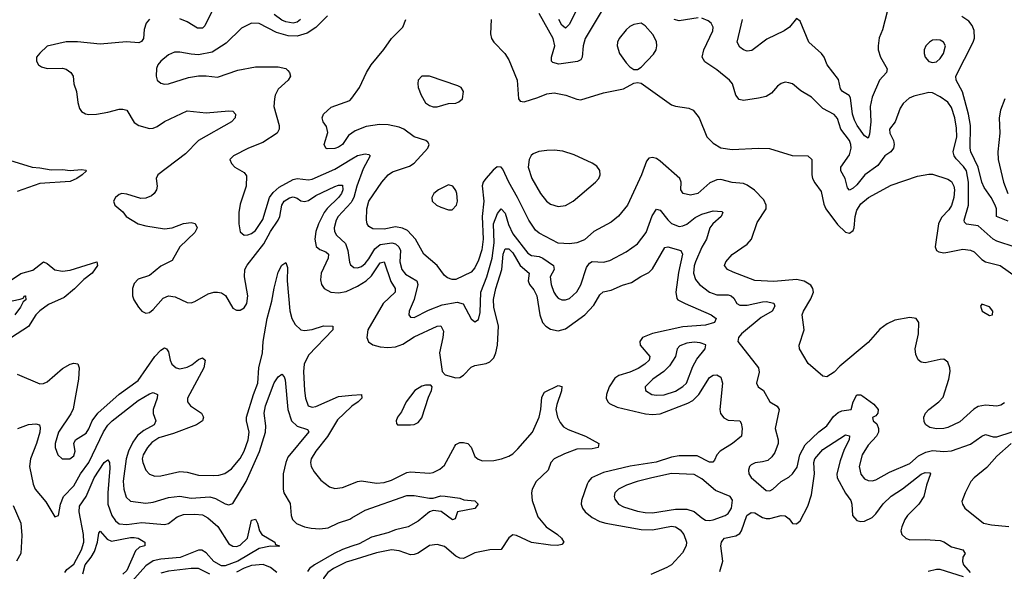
# Model space of a CAD drawing. Header units: inches. Extents: x 1694797 to 1849917, y 907313 to 1017959.
# Tile 722 of 834: x 1798244 to 1803449, y 983756 to 986668. Entities that reach past the tile are written whole.
import ezdxf

# ---------------------------------------------------------------- set-up
doc = ezdxf.new("R2010")
doc.units = ezdxf.units.IN
doc.header["$MEASUREMENT"] = 0
doc.layers.add('B7998', color=7, linetype='Continuous')
doc.layers.add('B8908', color=7, linetype='Continuous')

msp = doc.modelspace()

# ---------------------------------------------------------------- linework, layer by layer
at = {"layer": 'B7998', "color": 5}
for points, elevation in [([(1799871.2, 986688.8), (1799810, 986626.6), (1799763.2, 986596.8), (1799710, 986581.3), (1799663.5, 986583.5), (1799601.7, 986601.7), (1799510, 986648.2), (1799470, 986650.9), (1799415.8, 986624.2), (1799335.4, 986544.6), (1799262.2, 986497.8), (1799190, 986483.1), (1799150, 986485.7), (1799090, 986497.4), (1799063.1, 986496.9), (1799030, 986482.9), (1798990.5, 986450), (1798974.9, 986430), (1798966.7, 986410), (1798965.5, 986370), (1798970.8, 986350), (1798990, 986334), (1799010, 986328.9), (1799030, 986330.4), (1799136.9, 986363.1), (1799190, 986372.4), (1799230, 986372.7), (1799290, 986364.4), (1799397.4, 986402.6), (1799490, 986420.2), (1799610, 986418.9), (1799650, 986410.2), (1799660.8, 986400.8), (1799670.3, 986390), (1799676, 986370), (1799662.8, 986350), (1799610, 986301.1), (1799594.4, 986270), (1799590.2, 986250), (1799587.2, 986210), (1799615.5, 986110), (1799615.2, 986090), (1799605, 986070), (1799530, 986020.7), (1799453, 985990), (1799374.8, 985950), (1799354, 985930), (1799362.8, 985910), (1799382, 985890), (1799430, 985862), (1799443.8, 985843.8), (1799440.9, 985790), (1799410, 985694), (1799402.8, 985650), (1799402.3, 985590), (1799408.9, 985548.9), (1799430, 985530.4), (1799450, 985531.7), (1799470, 985539.7), (1799490, 985555.2), (1799530, 985613.1), (1799565.4, 985730), (1799583.1, 985756.9), (1799615.7, 985784.3), (1799690, 985825.5), (1799710.1, 985830.1), (1799770, 985823.5), (1799790, 985827), (1799910, 985879.4), (1800000, 985933.5)], 740), ([(1799268.7, 986730), (1799222.9, 986637), (1799210, 986623.7), (1799184, 986624), (1799130, 986656.7), (1799090, 986672.6)], 720), ([(1799728.4, 986670), (1799710, 986655.4), (1799690, 986650.3), (1799650, 986656.9), (1799630, 986666.1), (1799590, 986696.4)], 720), ([(1798930, 986670.6), (1798911.9, 986650), (1798902.4, 986617.6), (1798897.7, 986570), (1798887.3, 986552.7), (1798873.2, 986546.8), (1798808, 986552), (1798670, 986538.8), (1798550, 986550.8), (1798490, 986550.8), (1798390, 986529.4), (1798350, 986492.3), (1798333, 986470), (1798332.4, 986450), (1798343.8, 986430), (1798358.9, 986418.9), (1798390, 986410.3), (1798470, 986413.4), (1798490, 986407.7), (1798514.7, 986390), (1798525.8, 986370), (1798530.3, 986330), (1798544.6, 986290), (1798551.4, 986231.4), (1798559.9, 986199.9), (1798570, 986183.8), (1798591.5, 986171.5), (1798610, 986167.9), (1798650, 986170.2), (1798710, 986179.7), (1798770, 986196.6), (1798790, 986196.8), (1798810.2, 986190), (1798850, 986125.8), (1798874.4, 986110), (1798930, 986094.2), (1798950, 986096), (1798970, 986105), (1799009.4, 986130.6), (1799130, 986187.5), (1799230, 986177.3), (1799350, 986188), (1799370, 986185.3), (1799384.2, 986170), (1799383.6, 986150), (1799363.6, 986130), (1799189.7, 986030.3), (1799120.5, 985959.5), (1798974.6, 985850), (1798964.9, 985830), (1798970.3, 985790), (1798967.6, 985770), (1798954.9, 985750), (1798941.1, 985738.9), (1798910, 985726.4), (1798884.2, 985724.2), (1798810, 985746.9), (1798784.7, 985750), (1798770, 985745.6), (1798750.5, 985730), (1798739.3, 985710), (1798747.7, 985690), (1798790, 985654.8), (1798807.3, 985630), (1798870.5, 985590), (1798910, 985579.4), (1799010, 985564.5), (1799050, 985570.1), (1799110, 985592.6), (1799150, 985598.2), (1799172.1, 985592), (1799181.5, 985570), (1799170, 985544.7), (1799090, 985469.7), (1799050, 985397.7), (1798990, 985366.6), (1798930, 985318.4), (1798870, 985297.8), (1798850, 985275.8), (1798839.7, 985250), (1798839.7, 985210), (1798847.1, 985190), (1798872.9, 985150), (1798890, 985130.3), (1798910, 985119.6), (1798930, 985122.8), (1798950, 985138), (1799002.6, 985197.4), (1799029.9, 985210.1), (1799065.9, 985205.9), (1799130, 985174.6), (1799150, 985174), (1799170, 985180.5), (1799239.7, 985220.3), (1799270, 985229.6), (1799290, 985230.1), (1799310, 985226.6), (1799332.6, 985212.6), (1799370, 985144.9), (1799390, 985134.4), (1799410, 985135.5), (1799430, 985147.1), (1799444.2, 985170), (1799450.4, 985209.6), (1799432.8, 985310), (1799434.5, 985350), (1799446.8, 985373.2), (1799535.1, 985484.9), (1799570.3, 985550), (1799609.9, 985610), (1799618.4, 985630), (1799629.6, 985690), (1799642.4, 985710), (1799670, 985727.3), (1799690, 985732.9), (1799710, 985726.8), (1799730, 985712.7), (1799750, 985708.2), (1799770, 985714.6), (1799810, 985739.4), (1799910, 985788.1), (1799930, 985795.5), (1799950, 985795.6), (1799952.8, 985770), (1799945.3, 985750), (1799930.1, 985730), (1799868.9, 985671.1), (1799853.7, 985650), (1799823.3, 985590), (1799808.7, 985550), (1799803.7, 985510), (1799811.3, 985471.3), (1799830, 985455.9), (1799862.4, 985442.4), (1799876, 985430), (1799873.8, 985410), (1799837.7, 985330), (1799834.2, 985294.2), (1799839.2, 985270), (1799853.8, 985250), (1799889.6, 985229.6), (1799930, 985225.4), (1799970, 985233.5), (1800000, 985247.4)], 720), ([(1800000, 986069.1), (1799982.9, 986057.1), (1799950.9, 986010), (1799930, 985995.8), (1799909.2, 985989.2), (1799870, 985986.3), (1799862, 985990), (1799854, 986010), (1799873.4, 986073.4), (1799865.2, 986105.2), (1799848, 986130), (1799843.8, 986150), (1799850.4, 986170), (1799890, 986206), (1799990, 986241.2), (1800000, 986254.8)], 760), ([(1798190, 985927.1), (1798310, 985889.3), (1798350, 985887.2), (1798410, 985876.3), (1798470, 985877.8), (1798510, 985872.1), (1798570, 985877.7), (1798593.8, 985873.8), (1798597.4, 985870), (1798574, 985850), (1798545.4, 985830), (1798510, 985814.6), (1798350, 985803.2), (1798230, 985762)], 680), ([(1800000, 985710.8), (1799996.1, 985703.9), (1799928.3, 985630), (1799916.1, 985610), (1799906.7, 985570), (1799907.9, 985550), (1799919.2, 985530), (1799966.1, 985486.1), (1799979.1, 985450), (1799987.4, 985387.4), (1799993.5, 985373.5), (1800000, 985368.5)], 740), ([(1798178.9, 985281.1), (1798250, 985328), (1798313.5, 985346.5), (1798370, 985389.2), (1798390, 985380.8), (1798430, 985347.8), (1798470, 985339.9), (1798510, 985346.7), (1798652.4, 985390), (1798655.9, 985370), (1798627.4, 985330), (1798583.3, 985296.7), (1798533, 985247), (1798478.3, 985201.7), (1798395.7, 985164.3), (1798350, 985131.9), (1798329.6, 985110), (1798290, 985048.7), (1798200.5, 984990)], 680), ([(1798230, 984796.8), (1798350, 984745.2), (1798370, 984747.2), (1798390, 984756.3), (1798470, 984826.4), (1798510, 984848.7), (1798530, 984855.4), (1798551.9, 984851.9), (1798558, 984830), (1798555.5, 984770), (1798525.8, 984614.2), (1798513.5, 984586.5), (1798450, 984490.8), (1798431.3, 984431.3), (1798431.4, 984410), (1798444.9, 984370), (1798469.3, 984349.3), (1798509.7, 984350.3), (1798530, 984365.3), (1798538, 984390), (1798529.6, 984430), (1798539.5, 984450), (1798594.7, 984485.3), (1798610, 984508.7), (1798627.6, 984550), (1798656.5, 984590), (1798769.6, 984690.4), (1798870, 984762.7), (1798958.8, 984890), (1798990, 984923.5), (1799010, 984935.4), (1799019.5, 984930), (1799030, 984914.9), (1799039.8, 984870), (1799049, 984850), (1799072, 984830), (1799090, 984825.1), (1799130, 984833.8), (1799154.2, 984845.8), (1799190, 984873.8), (1799210, 984882.3), (1799224.2, 984870), (1799217.5, 984830), (1799131.1, 984670), (1799131.3, 984650), (1799146.3, 984630), (1799204.4, 984590), (1799215, 984570), (1799210.2, 984550), (1799178.9, 984530), (1799057, 984483), (1798980.3, 984459.7), (1798943.3, 984436.7), (1798920.1, 984410), (1798895.9, 984370), (1798892.1, 984350), (1798895, 984330), (1798910, 984290.4), (1798930, 984269), (1798958.7, 984258.7), (1798990, 984260.1), (1799090, 984282.1), (1799130, 984279.5), (1799190, 984263.9), (1799270, 984261.8), (1799296.7, 984263.3), (1799327.8, 984272.2), (1799363.6, 984296.4), (1799410, 984351.9), (1799430.4, 984390), (1799452, 984450), (1799456.9, 984490), (1799442.9, 984550), (1799442.5, 984570), (1799479.1, 984690), (1799502.6, 984750), (1799509, 984830), (1799526.7, 984910), (1799530.3, 984970), (1799551.7, 985090), (1799577.5, 985182.5), (1799588.6, 985251.4), (1799610, 985335.6), (1799630, 985371.9), (1799650, 985387.2), (1799659.5, 985359.5), (1799657.9, 985290), (1799671.4, 985131.4), (1799682.8, 985090), (1799699.4, 985059.4), (1799730, 985031.3), (1799750, 985026.5), (1799790, 985032.3), (1799850, 985051.7), (1799899.5, 985050), (1799899, 985030), (1799770, 984897.9), (1799747.5, 984850), (1799744.2, 984810), (1799749.6, 984710), (1799755, 984670), (1799769.5, 984630), (1799790, 984621.7), (1799810, 984626.3), (1799930, 984678.4), (1800000, 984685.1)], 680), ([(1798170, 985177), (1798247, 985193), (1798262, 985198), (1798269.9, 985210.2), (1798274, 985210), (1798276.4, 985190), (1798261.8, 985178.2), (1798248.1, 985150), (1798219.1, 985110)], 660), ([(1798234.3, 984510), (1798290.2, 984530.2), (1798330, 984534.9), (1798348.8, 984528.8), (1798353.1, 984513.1), (1798350.9, 984490), (1798333.5, 984430), (1798301.6, 984350), (1798296.6, 984310), (1798315.7, 984215.7), (1798325.2, 984190), (1798382.7, 984122.7), (1798430, 984042.8), (1798450, 984051.3), (1798460.3, 984110), (1798475.2, 984150), (1798530, 984207.1), (1798565, 984270), (1798610.3, 984330), (1798686.9, 984493.1), (1798710, 984526.7), (1798732.7, 984550), (1798870, 984658), (1798930, 984692.8), (1798950, 984699.6), (1798972.8, 984690), (1798971, 984670), (1798949.5, 984610), (1798949.6, 984589.6), (1798963.9, 984550), (1798955.6, 984530), (1798900.4, 984499.6), (1798867.1, 984472.9), (1798841.9, 984438.1), (1798818.3, 984390), (1798807.3, 984350), (1798791.6, 984231.6), (1798794.4, 984190), (1798806.6, 984146.6), (1798830, 984125.5), (1798910, 984115.4), (1798950, 984120.7), (1799030, 984145), (1799090, 984152.8), (1799150, 984142.5), (1799249, 984149), (1799279.4, 984139.4), (1799330, 984112.2), (1799350, 984106.7), (1799370, 984113.4), (1799441.2, 984230), (1799512.4, 984387.6), (1799543.7, 984490), (1799544.7, 984524.7), (1799536.2, 984590), (1799544, 984630), (1799590, 984750.3), (1799610, 984782), (1799630, 984797.1), (1799642, 984782), (1799646.8, 984766.8), (1799662.1, 984610), (1799681.1, 984550), (1799710, 984521.3), (1799765.3, 984505.3), (1799772.8, 984492.7), (1799662.1, 984357.9), (1799650.1, 984330), (1799637.6, 984270), (1799637.2, 984190), (1799640.9, 984170), (1799673.1, 984113.1), (1799678.5, 984050), (1799686, 984030), (1799707.6, 984007.6), (1799750, 983990.1), (1799784.2, 983984.1), (1799830, 983980.8), (1799874.4, 983985.6), (1799930, 984011.1), (1799990, 984031.7), (1800000, 984037.6)], 660), ([(1800000, 984627.3), (1799995.6, 984624.4), (1799923.8, 984556.2), (1799871.9, 984468.1), (1799809.5, 984390), (1799784.8, 984350), (1799781.8, 984330), (1799785.4, 984310), (1799801.5, 984281.5), (1799836.2, 984236.2), (1799881.2, 984201.2), (1799910, 984193.4), (1799950, 984197.5), (1800000, 984217.4)], 680), ([(1798482.3, 983750), (1798494, 983766), (1798530, 983793.1), (1798570.5, 983869.5), (1798583.3, 983910), (1798582.1, 983950), (1798559.2, 984070), (1798560, 984100), (1798595.8, 984150), (1798637.6, 984250), (1798690, 984330.2), (1798710, 984343.7), (1798718.6, 984330), (1798720.1, 984300.1), (1798709.3, 984170.7), (1798709.3, 984110), (1798731.1, 984050), (1798750, 984021.6), (1798770, 984007.3), (1798810, 984002.6), (1798890, 984014.2), (1799010, 984002.3), (1799030, 984008.1), (1799076.7, 984043.3), (1799110, 984056.4), (1799170, 984058.2), (1799210, 984053.7), (1799238.2, 984038.2), (1799291.6, 983991.6), (1799350, 983900.7), (1799370, 983889.2), (1799390, 983886.5), (1799410, 983893.2), (1799447.4, 983930), (1799470, 984026), (1799490, 984031.3), (1799501.6, 984010), (1799511.7, 983970), (1799524.4, 983950), (1799593.4, 983910), (1799596.9, 983896.9), (1799618, 983890), (1799613.4, 983886.6), (1799569, 983889), (1799510, 983876.8), (1799396.6, 983810), (1799330, 983784), (1799310, 983785.1), (1799270, 983807.7), (1799230, 983854), (1799207.5, 983867.5), (1799190, 983867.3), (1799091.7, 983828.3), (1798990, 983819.5), (1798950, 983811.7), (1798910, 983784.8), (1798837.4, 983702.6)], 640), ([(1798210, 984103.8), (1798250.6, 984010.6), (1798255.9, 983944.1), (1798249.2, 983850), (1798226.4, 983810)], 640), ([(1798577.1, 983742.9), (1798589.9, 983790), (1798621.9, 983830), (1798638.8, 983861.2), (1798655.3, 983910), (1798662.9, 983957.1), (1798670, 983968.4), (1798706, 983926), (1798730, 983914.6), (1798830, 983934.5), (1798850, 983934.4), (1798870.3, 983930), (1798905.5, 983910), (1798906, 983890), (1798877, 983883), (1798856.2, 983863.8), (1798810, 983760.3), (1798790, 983740.7)], 620), ([(1800000, 983888), (1799950, 983870.6), (1799905.9, 983850), (1799801.7, 983790), (1799776.1, 983770), (1799765, 983755)], 660), ([(1799250, 983740.6), (1799190, 983769.9), (1799150, 983770.7), (1799030, 983756.7), (1798990, 983746.8)], 660), ([(1799602.7, 983750), (1799570, 983776), (1799531, 983791), (1799470, 983785.8), (1799430, 983771.6), (1799390.5, 983750.6)], 660), ([(1800000, 983812.8), (1799970, 983803.4), (1799902.6, 983770), (1799873.5, 983750), (1799850, 983720.4), (1799843.8, 983690), (1799858.4, 983650), (1799926.7, 983550), (1800000, 983499.9)], 680)]:
    msp.add_lwpolyline(points, dxfattribs=dict(at, elevation=elevation))
at = {"layer": 'B8908', "color": 5}
for points, elevation in [([(1801244.2, 986835.7), (1801150, 986644.7), (1801130, 986623.8), (1801110, 986639.8), (1801094.4, 986670)], 720), ([(1801318.4, 986710), (1801233.6, 986570), (1801222.9, 986530), (1801217.4, 986470), (1801210, 986456.4), (1801192, 986448), (1801093.8, 986433.8), (1801061.9, 986441.9), (1801054.7, 986450), (1801054.8, 986470), (1801072.5, 986530), (1801063.4, 986570), (1800990, 986701.1)], 740), ([(1802830.3, 986710), (1802804.7, 986615.3), (1802787.8, 986572.2), (1802781.4, 986530), (1802781.5, 986510), (1802793.7, 986470), (1802830.2, 986409.8), (1802826.4, 986390), (1802789.2, 986350), (1802750, 986258.7), (1802739.2, 986210), (1802743.2, 986130), (1802736.4, 986063.6), (1802730, 986043.6), (1802710, 986055.8), (1802671, 986110), (1802657.2, 986137.2), (1802646.7, 986170), (1802636, 986256), (1802627.9, 986267.9), (1802592.9, 986290), (1802582.9, 986302.8), (1802573.1, 986353.1), (1802512.9, 986430), (1802495.9, 986470), (1802481.9, 986490), (1802415.3, 986550), (1802370, 986661.2), (1802350, 986675.3), (1802313, 986630), (1802286, 986610), (1802193.8, 986566.2), (1802113.7, 986506.3), (1802090, 986502.2), (1802070, 986509), (1802050, 986522.9), (1802036.5, 986550), (1802064.1, 986670)], 720), ([(1803470, 985605.5), (1803407.9, 985630), (1803407.3, 985670), (1803401.2, 985690), (1803379.9, 985730), (1803342.8, 985782.8), (1803330.4, 985810), (1803310, 985889.9), (1803271.4, 985970), (1803268.1, 985990), (1803269.9, 986110), (1803259.3, 986170), (1803227.1, 986287.1), (1803194.1, 986350), (1803192.3, 986370), (1803284.7, 986550), (1803291.4, 986571.4), (1803290, 986611.2), (1803278.4, 986638.4), (1803261.2, 986661.2), (1803224.8, 986684.8)], 720), ([(1800000, 986254.8), (1800040.5, 986310), (1800077.6, 986390), (1800102, 986430), (1800169.4, 986510.6), (1800210.1, 986569.9), (1800268.9, 986630), (1800286, 986670)], 760), ([(1800736.4, 986670), (1800733.3, 986593.3), (1800738.3, 986570), (1800751.2, 986550), (1800807.8, 986490), (1800830, 986457.2), (1800874, 986350), (1800880.4, 986250), (1800890, 986238), (1800910, 986235.3), (1800983, 986257), (1801030, 986277.2), (1801070, 986282), (1801130.9, 986270.9), (1801190, 986248.2), (1801210, 986246), (1801330, 986282), (1801436, 986304), (1801490, 986333.2), (1801510, 986337.2), (1801530, 986332.7), (1801690, 986219.6), (1801711.2, 986211.2), (1801782, 986202), (1801804.5, 986190), (1801835.8, 986150), (1801876.9, 986050), (1801910, 986016), (1801950, 985992.8), (1802010, 985982.3), (1802150, 985989.7), (1802208.2, 985988.2), (1802327.9, 985952.1), (1802410, 985949.3), (1802431.5, 985930), (1802430.7, 985850), (1802434.6, 985830), (1802446.4, 985806.4), (1802481.2, 985761.2), (1802495.3, 985695.3), (1802505.3, 985670), (1802566.5, 985586.5), (1802610, 985547.1), (1802630, 985540.7), (1802650, 985554.7), (1802655.3, 985570), (1802659.8, 985630), (1802670, 985663), (1802690, 985695.5), (1802730.1, 985729.9), (1802850, 985794), (1802990, 985841.8), (1803050, 985853.7), (1803070, 985852.4), (1803150, 985825.7), (1803170, 985814.8), (1803182.3, 985790), (1803185, 985770), (1803182.2, 985730), (1803170, 985686.9), (1803155.6, 985664.4), (1803116.3, 985623.7), (1803100.4, 985590), (1803084.2, 985470), (1803090.6, 985450.6), (1803103.1, 985443.1), (1803130, 985438.1), (1803150, 985440.2), (1803230, 985457.3), (1803270, 985451.6), (1803290, 985442), (1803330, 985402.7), (1803350, 985390.8), (1803427, 985370), (1803511, 985311)], 760), ([(1801830, 986678.7), (1801730, 986662.4), (1801703.1, 986670)], 740), ([(1803507.1, 985467.1), (1803410, 985499.4), (1803390, 985510.4), (1803310, 985580.2), (1803249.3, 985589.3), (1803239, 985599), (1803235.8, 985610), (1803259.4, 985690), (1803259.9, 985810), (1803248.7, 985870), (1803233.6, 985893.6), (1803194.2, 985934.2), (1803184.2, 985950), (1803178.9, 985970), (1803197.4, 986050), (1803196, 986096), (1803187.3, 986150), (1803170, 986205.7), (1803150, 986233.8), (1803110, 986262), (1803070, 986282), (1803050, 986283.5), (1802970, 986265), (1802946.5, 986253.5), (1802914, 986226), (1802898.1, 986201.9), (1802872.4, 986130), (1802842.4, 986090), (1802842.9, 986070), (1802863.2, 986030), (1802866.4, 986010), (1802863.2, 985990), (1802848.4, 985971.6), (1802816.5, 985950), (1802780.5, 985899.5), (1802711.5, 985850), (1802670, 985797), (1802650, 985778.8), (1802630, 985769), (1802620.6, 985780.6), (1802607.5, 985830), (1802584.1, 985870), (1802584.1, 985890), (1802630, 985955.6), (1802639.6, 985990), (1802638.4, 986010), (1802630, 986031.3), (1802583.9, 986090), (1802567.2, 986147.2), (1802550, 986168.5), (1802490, 986199.2), (1802430, 986258.9), (1802373.7, 986293.7), (1802330, 986329.3), (1802310, 986336), (1802290, 986338), (1802268.5, 986331.5), (1802250, 986317.2), (1802219, 986281), (1802190, 986263.5), (1802150, 986253.5), (1802070, 986242.7), (1802046.8, 986246.8), (1802030, 986269.3), (1802012.1, 986330), (1801995.4, 986350), (1801930, 986404.2), (1801866, 986446), (1801852, 986470), (1801861.2, 986510), (1801908.3, 986610), (1801909.7, 986630), (1801899.6, 986650), (1801882.8, 986662.8), (1801850, 986677.2)], 740), ([(1803452.2, 986250), (1803428.3, 986190), (1803421.1, 986150), (1803424.6, 986070), (1803414.4, 985970), (1803416.4, 985930), (1803444, 985810), (1803468.3, 985750)], 720), ([(1803450, 984646.2), (1803430, 984633.4), (1803410, 984627.3), (1803350, 984632.2), (1803310, 984625.5), (1803288.2, 984611.8), (1803214.1, 984545.9), (1803150, 984515), (1803130, 984509.4), (1803090, 984508.4), (1803055.6, 984515.6), (1803034.4, 984530), (1803024.8, 984544.8), (1803023.1, 984570), (1803031.8, 984590), (1803050, 984609.7), (1803103.1, 984650), (1803125.5, 984674.5), (1803155.8, 984770), (1803161.8, 984810), (1803160.2, 984830), (1803150, 984860.5), (1803130, 984875.3), (1803110, 984874.4), (1803030, 984855.8), (1803010, 984859.6), (1802993, 984873), (1802980.4, 984900.4), (1802977.7, 984930), (1802995.5, 985010), (1802996.9, 985070), (1802983.8, 985090), (1802950, 985095.9), (1802870, 985081.7), (1802830, 985063.2), (1802790, 985033.6), (1802730, 984964), (1802580.2, 984839.8), (1802550, 984807.4), (1802510, 984783.1), (1802490, 984786), (1802412.3, 984852.3), (1802366.4, 984930), (1802364.9, 984950), (1802390.3, 985030), (1802380.8, 985110), (1802387.2, 985130), (1802426.1, 985193.9), (1802439.7, 985230), (1802437.3, 985250), (1802425.9, 985265.9), (1802390, 985287.1), (1802350, 985296.2), (1802230, 985286.5), (1802130, 985291.1), (1802014.8, 985334.8), (1801986, 985350), (1801970.4, 985370), (1801976.4, 985390), (1802011, 985429), (1802090, 985483.9), (1802112.8, 985510), (1802142.3, 985597.7), (1802190.3, 985670), (1802190.2, 985690), (1802177.3, 985717.3), (1802128.5, 985768.5), (1802090, 985794.7), (1802070, 985802.8), (1802010, 985809), (1801950, 985824), (1801930, 985823.2), (1801892.4, 985807.6), (1801829.4, 985750), (1801790, 985742.6), (1801750.7, 985750), (1801739.5, 985770), (1801740.3, 985810), (1801734, 985830), (1801630, 985920.9), (1801610, 985935.6), (1801590, 985941.7), (1801570, 985937), (1801558, 985922), (1801530.7, 985850), (1801457.2, 985690), (1801409.2, 985630.8), (1801370, 985599.2), (1801279.1, 985550), (1801230, 985506), (1801190, 985490.2), (1801150, 985485), (1801090, 985489.3), (1800990, 985541.3), (1800970, 985556.9), (1800935.6, 985610), (1800876.2, 985730), (1800829.1, 985810), (1800798.5, 985878.5), (1800790, 985890.2), (1800768.9, 985891.1), (1800746.1, 985873.9), (1800708.9, 985830), (1800694, 985810), (1800688.3, 985791.7), (1800698.1, 985710), (1800688, 985630), (1800694.4, 985510), (1800686.1, 985453.9), (1800670, 985399.6), (1800650, 985359.1), (1800630, 985336.2), (1800550, 985296.5), (1800530, 985296.5), (1800505.3, 985305.3), (1800490, 985317), (1800450.2, 985370), (1800380.9, 985430), (1800336.8, 985510), (1800294.8, 985554.8), (1800268, 985568), (1800230, 985574.7), (1800170, 985561.6), (1800110, 985563.8), (1800090, 985575.8), (1800081.3, 985590), (1800077.6, 985610), (1800079.7, 985670), (1800090, 985709.5), (1800158, 985810), (1800191.4, 985848.6), (1800214.9, 985865.1), (1800304.2, 985895.8), (1800330, 985910.7), (1800401.8, 985990), (1800408.9, 986010), (1800401.2, 986021.2), (1800390.9, 986030.9), (1800330, 986050.2), (1800274, 986090), (1800250, 986101.1), (1800192.7, 986112.7), (1800145.6, 986114.4), (1800074.7, 986105.3), (1800018.2, 986081.8), (1800000, 986069.1)], 760), ([(1800000, 985933.5), (1800030, 985951.5), (1800070, 985961), (1800090, 985957), (1800096, 985950), (1800059.8, 985880.2), (1800026.5, 985790), (1800010.6, 985729.4), (1800000, 985710.8)], 740), ([(1800000, 985368.5), (1800010, 985360.7), (1800030, 985359), (1800050, 985366.1), (1800070, 985381.5), (1800090, 985405.6), (1800121.1, 985458.9), (1800150, 985481.3), (1800210.7, 985490.7), (1800230, 985485.4), (1800247.7, 985470), (1800257.4, 985450), (1800253.5, 985390), (1800264.5, 985350), (1800284.2, 985324.2), (1800343.5, 985290), (1800348.8, 985270), (1800328.6, 985191.4), (1800302.6, 985130), (1800301.6, 985110), (1800310, 985097.3), (1800330, 985095.8), (1800405.9, 985134.1), (1800476.9, 985163.1), (1800557.4, 985177.4), (1800588.9, 985168.9), (1800630, 985088.4), (1800650, 985072.7), (1800670, 985086), (1800677.9, 985122.1), (1800681.3, 985230), (1800713.9, 985310), (1800742.1, 985410), (1800751.5, 985490), (1800749.5, 985590.5), (1800770, 985644.5), (1800790, 985670.3), (1800810, 985647.2), (1800827.2, 985587.2), (1800850, 985538.5), (1800930, 985435.7), (1800950, 985422.8), (1800990, 985418.7), (1801010, 985410.1), (1801065, 985370), (1801068.8, 985350), (1801048.8, 985310), (1801052.9, 985270), (1801067.6, 985230), (1801080.6, 985210), (1801090, 985198.6), (1801110, 985188.5), (1801130, 985189.4), (1801150, 985196.8), (1801190, 985232.4), (1801210, 985268.8), (1801239.7, 985360.3), (1801256.8, 985383.2), (1801270, 985391.3), (1801330, 985388.7), (1801363.2, 985396.8), (1801450, 985442.8), (1801510, 985485.8), (1801555.8, 985544.2), (1801586.7, 985633.3), (1801610, 985668), (1801630, 985663.5), (1801670, 985611), (1801690, 985592.6), (1801730, 985577.4), (1801750, 985579.4), (1801770, 985588.1), (1801815.1, 985624.9), (1801850, 985642.1), (1801910, 985659.1), (1801955, 985655), (1801961.3, 985650), (1801952.3, 985630), (1801908.8, 985591.2), (1801892.1, 985570), (1801874.8, 985510), (1801850, 985466.8), (1801815.9, 985390), (1801809.2, 985369.2), (1801806.2, 985330), (1801817, 985297), (1801838.4, 985270), (1801890, 985230.1), (1801930, 985215.8), (1801990, 985215.2), (1802005.7, 985210), (1802018.3, 985198.3), (1802035.5, 985170), (1802050, 985160.5), (1802090, 985160.6), (1802170, 985179.2), (1802190, 985179.8), (1802230.9, 985170.9), (1802235.6, 985155.6), (1802221.1, 985130), (1802163.4, 985096.6), (1802059.2, 985010), (1802043.2, 984990), (1802040.3, 984970), (1802149.2, 984830), (1802153.5, 984806.5), (1802139.5, 984750), (1802147.7, 984730), (1802175.8, 984710), (1802210, 984650.4), (1802247.6, 984627.6), (1802258.2, 984610), (1802238.4, 984510), (1802252.9, 984450), (1802252.8, 984430), (1802236.5, 984383.5), (1802220.3, 984359.7), (1802198.3, 984341.7), (1802170, 984333), (1802131.5, 984328.5), (1802110, 984318.7), (1802102, 984310), (1802097, 984290), (1802098.4, 984270), (1802110, 984250.7), (1802190, 984181.8), (1802210, 984181.2), (1802224.7, 984190), (1802270, 984229.2), (1802310, 984252.9), (1802330, 984270.3), (1802353.7, 984306.3), (1802368.7, 984371.3), (1802396.4, 984423.6), (1802467.8, 984492.2), (1802510, 984523.1), (1802546.3, 984573.7), (1802570, 984594.4), (1802590, 984603.2), (1802639.5, 984610), (1802650, 984650.8), (1802670, 984688), (1802690, 984688.4), (1802701.2, 984681.2), (1802758.6, 984638.6), (1802782, 984610), (1802780.7, 984590), (1802770, 984577.2), (1802751.6, 984568.4), (1802756.3, 984550), (1802774.7, 984534.7), (1802783.2, 984510), (1802784.3, 984490), (1802773, 984470), (1802730, 984422.3), (1802698, 984370), (1802681.8, 984310), (1802690, 984268.4), (1802710, 984244.2), (1802730, 984234.6), (1802750, 984232.9), (1802770, 984238.3), (1802841.2, 984278.8), (1802950, 984324.5), (1802995.3, 984364.8), (1803034.5, 984385.5), (1803070, 984392.9), (1803130, 984388), (1803170, 984391.9), (1803270, 984426.6), (1803330, 984469.3), (1803350, 984478.8), (1803390, 984465.7), (1803410, 984465.4), (1803490, 984492.2)], 740), ([(1800000, 985247.4), (1800030, 985261.2), (1800076.1, 985290), (1800103.4, 985316.6), (1800150, 985385.5), (1800170, 985389.1), (1800205.3, 985285.3), (1800229.5, 985250), (1800228.8, 985230), (1800165.2, 985170), (1800085, 985030), (1800078.5, 984990), (1800087.5, 984967.5), (1800110.8, 984950.8), (1800150, 984941), (1800190, 984937.3), (1800230, 984940.8), (1800270, 984955.1), (1800330, 984993.4), (1800450, 985050.1), (1800470, 985051.8), (1800484.1, 985024.1), (1800480.9, 984990), (1800463, 984910), (1800477.1, 984810), (1800493.5, 984793.5), (1800550, 984778), (1800570, 984778.5), (1800590, 984791.6), (1800630, 984834.4), (1800650, 984842.6), (1800710, 984852.9), (1800730, 984862.6), (1800750, 984883.1), (1800761.5, 984910), (1800769.4, 984950.6), (1800775.4, 985050), (1800750.3, 985150), (1800748.3, 985191.7), (1800760.5, 985250), (1800792, 985350), (1800799.1, 985430), (1800810, 985458.9), (1800830, 985458.2), (1800850, 985436.6), (1800890.3, 985370.3), (1800937.1, 985330), (1800932, 985290), (1800939.8, 985270), (1800961.9, 985241.9), (1800977.5, 985210), (1800994.4, 985110), (1801007.1, 985070), (1801024.6, 985050), (1801050, 985033.6), (1801090, 985025.1), (1801130, 985036.8), (1801231.9, 985110), (1801279.7, 985160.3), (1801310, 985214.9), (1801327.6, 985232.4), (1801370, 985239.5), (1801430, 985267.6), (1801479, 985281), (1801527.5, 985312.5), (1801570, 985333.4), (1801590, 985352.3), (1801653.6, 985466.4), (1801670, 985469.4), (1801739.5, 985450), (1801747.2, 985430), (1801726.1, 985333.9), (1801713.2, 985230), (1801717.2, 985197.2), (1801722.3, 985190), (1801761.3, 985170), (1801899.5, 985110), (1801925.7, 985090), (1801917, 985070), (1801870, 985055.3), (1801750, 985047.1), (1801590, 985011.7), (1801536.6, 984990), (1801521.6, 984970), (1801523.3, 984950), (1801575.9, 984890), (1801570.8, 984870), (1801549.4, 984850), (1801512.6, 984827.4), (1801470, 984807.5), (1801410.8, 984789.2), (1801390, 984776.2), (1801360.1, 984730), (1801345.6, 984690), (1801344, 984670), (1801353, 984650), (1801362.2, 984642.2), (1801402.5, 984622.5), (1801552.3, 984587.7), (1801590, 984583), (1801630, 984588), (1801776.3, 984643.7), (1801802.4, 984657.6), (1801833.3, 984690), (1801890, 984779), (1801910, 984792.3), (1801930, 984794), (1801950, 984781.6), (1801959.3, 984750), (1801945.5, 984610), (1801948.2, 984588.2), (1801965.7, 984565.7), (1801990, 984553.6), (1802051.4, 984550), (1802058.5, 984538.5), (1802063.6, 984510), (1802059.2, 984470), (1802011.3, 984430), (1801946.8, 984390), (1801929.7, 984370.3), (1801917.1, 984342.9), (1801907.5, 984332.5), (1801890, 984332), (1801826.1, 984366.1), (1801730, 984364.8), (1801690, 984357.6), (1801608.4, 984331.6), (1801471.6, 984311.6), (1801330, 984278.2), (1801267.1, 984250), (1801250.1, 984230), (1801244.4, 984215.6), (1801213.7, 984130), (1801211.8, 984110), (1801218.9, 984090), (1801233.8, 984070), (1801270, 984040.1), (1801310, 984019.3), (1801342.4, 984010), (1801530, 983976.2), (1801590, 983975.5), (1801690, 983993.5), (1801710.1, 983990.1), (1801735.4, 983975.4), (1801754, 983950), (1801768.6, 983910), (1801766.7, 983890), (1801747.1, 983852.9), (1801689.5, 983790.5), (1801664.7, 983775.3), (1801580.7, 983739.3)], 720), ([(1800000, 984217.4), (1800030, 984229.3), (1800050, 984232.8), (1800130, 984222), (1800170, 984225.4), (1800210, 984237.8), (1800290, 984277.6), (1800310, 984281.1), (1800410, 984274.5), (1800430, 984277.6), (1800465.7, 984294.3), (1800490, 984316.8), (1800543.7, 984416.3), (1800550, 984425.2), (1800570, 984435.9), (1800590, 984436.5), (1800613.7, 984430), (1800630, 984410.4), (1800650, 984361.8), (1800667.4, 984347.4), (1800690, 984339.5), (1800750, 984340.7), (1800790.9, 984349.1), (1800830, 984363.5), (1800850, 984375.5), (1800877.8, 984402.2), (1800954.7, 984490), (1800989.5, 984570.5), (1800998.7, 984610), (1801004.4, 984675.6), (1801018.3, 984701.7), (1801090, 984737.1), (1801110, 984730.8), (1801108, 984708), (1801082.8, 984637.2), (1801078.9, 984610), (1801086.1, 984570), (1801100.8, 984540.8), (1801119.4, 984519.4), (1801144, 984504), (1801235.5, 984470), (1801305.5, 984430), (1801302, 984410), (1801270, 984402.8), (1801190, 984399.9), (1801123.6, 984376.4), (1801069.7, 984350.3), (1801051, 984330), (1801038, 984290), (1800975, 984230), (1800953.4, 984190), (1800948.8, 984170), (1800952.5, 984130), (1800983.8, 984043.8), (1801027.1, 983990), (1801086.7, 983950), (1801108.1, 983930), (1801120.3, 983910), (1801110, 983896.9), (1801087.8, 983892.2), (1801050, 983893.9), (1800950, 983907.7), (1800870, 983945.7), (1800850, 983947.7), (1800830, 983932.3), (1800790, 983871.2), (1800730, 983868.9), (1800650, 983854.1), (1800590, 983822.7), (1800570, 983824.3), (1800550, 983835.7), (1800490, 983886.1), (1800450, 983897.9), (1800410, 983892.6), (1800350, 983852.1), (1800330, 983844), (1800310, 983842.8), (1800250, 983864), (1800210, 983868.9), (1800130, 983853.3), (1800000, 983812.8)], 680), ([(1800000, 984685.1), (1800050.4, 984690), (1800052.1, 984670), (1800034, 984650), (1800000, 984627.3)], 680), ([(1801945.1, 983754.9), (1801960.2, 983810), (1801951, 983890), (1801953.7, 983910), (1801960.2, 983919.8), (1801970, 983931.3), (1802030, 983942.9), (1802050, 983956.1), (1802059.4, 983970), (1802088.2, 984050), (1802110, 984066.6), (1802130, 984063.7), (1802170, 984039.5), (1802190, 984034.5), (1802210, 984034.6), (1802270, 984050.2), (1802290, 984048.8), (1802312.3, 984032.3), (1802330, 984007.7), (1802350, 984006.4), (1802370, 984022.4), (1802410, 984100.3), (1802430, 984160.4), (1802445, 984270), (1802441.2, 984330), (1802447.1, 984350), (1802490, 984399.3), (1802610, 984476.5), (1802630, 984470.8), (1802628.7, 984450), (1802601.5, 984398.5), (1802581.1, 984338.9), (1802563.3, 984270), (1802564.8, 984250), (1802610, 984169.2), (1802637.1, 984130), (1802643, 984110), (1802645.6, 984050), (1802670, 984024.4), (1802690, 984018.7), (1802710, 984019.8), (1802750, 984040.1), (1802770, 984059), (1802808.1, 984111.9), (1802850, 984152.7), (1802910, 984190.8), (1803010, 984268.7), (1803030, 984277.3), (1803055.2, 984275.2), (1803059.5, 984270), (1803037.7, 984210), (1803023.7, 984150), (1802996.4, 984110), (1802937.2, 984050), (1802923.6, 984030), (1802906.6, 983990), (1802902.7, 983970), (1802906.3, 983950), (1802928.1, 983930), (1802950, 983922.8), (1803030, 983924.1), (1803110, 983918.2), (1803130, 983911.9), (1803170, 983884.5), (1803230.4, 983870), (1803241.7, 983850), (1803229.1, 983830), (1803227.2, 983807.2), (1803233.2, 983790), (1803268.7, 983750)], 720), ([(1803484.9, 984430), (1803410, 984363.9), (1803356.6, 984303.4), (1803288.8, 984250), (1803272, 984230), (1803241.3, 984170), (1803225.2, 984125.2), (1803227.3, 984110), (1803240.5, 984090), (1803338, 984010), (1803381.4, 984001.4), (1803472.7, 983992.7)], 740), ([(1800000, 984037.6), (1800070, 984079.3), (1800290, 984156.1), (1800330, 984156.2), (1800410, 984142.8), (1800430, 984142.8), (1800470, 984153.5), (1800492.7, 984152.7), (1800570, 984141.7), (1800592.6, 984132.6), (1800650, 984127.3), (1800667.3, 984110), (1800650, 984088.2), (1800558, 984070), (1800546.4, 984033.6), (1800531.9, 984028.1), (1800471.3, 984071.3), (1800430, 984076.2), (1800410.1, 984069.9), (1800350, 984019.8), (1800298, 983990), (1800230, 983975.5), (1800190, 983959.3), (1800104, 983936), (1800038.5, 983901.5), (1800000, 983888)], 660), ([(1803232.6, 983727.4), (1803110, 983765.5), (1803090, 983765.2), (1803046.1, 983753.9)], 720)]:
    msp.add_lwpolyline(points, dxfattribs=dict(at, elevation=elevation))
for points, elevation in [([(1801530, 986649.6), (1801490, 986643.1), (1801470, 986633.5), (1801450, 986615.8), (1801413.1, 986570), (1801404, 986550), (1801401.7, 986530), (1801415.3, 986490), (1801450, 986440.7), (1801470, 986418.8), (1801490, 986406), (1801510, 986406), (1801530, 986417.3), (1801593.9, 986486.1), (1801608, 986510), (1801612.4, 986530), (1801610, 986552.7), (1801590.8, 986590), (1801550, 986636.3)], 760), ([(1803090, 986562.6), (1803070, 986559.7), (1803052.7, 986550), (1803033.4, 986530), (1803025.8, 986510), (1803025.3, 986490), (1803030.4, 986470), (1803050, 986448.5), (1803070, 986442), (1803090, 986446), (1803110, 986463.7), (1803128.2, 986490), (1803138, 986530), (1803126.6, 986550), (1803110, 986559.7)], 740), ([(1800369.1, 986370.9), (1800350.4, 986350), (1800347.9, 986332.1), (1800350.3, 986309.7), (1800366, 986270), (1800390, 986230.3), (1800410, 986214.7), (1800430, 986208.7), (1800450, 986209.3), (1800510, 986225.7), (1800550, 986228.2), (1800564.8, 986235.2), (1800584, 986250), (1800589.2, 986290), (1800577.2, 986310), (1800560.1, 986320.1), (1800410, 986369.7)], 780), ([(1801070, 985980.4), (1801030, 985978.7), (1800987.8, 985972.2), (1800959, 985961), (1800948, 985952), (1800936.9, 985930), (1800932.2, 985890), (1800951, 985830), (1800996.3, 985750), (1801028.7, 985710), (1801050, 985693.6), (1801090, 985681.5), (1801130, 985687.1), (1801169.9, 985710.1), (1801288.2, 985810), (1801305.1, 985830), (1801312.6, 985850), (1801310, 985872.7), (1801294.3, 985894.3), (1801270, 985911.6), (1801175.8, 985955.8), (1801115.2, 985975.2)], 780), ([(1800510, 985796.3), (1800457.3, 985770), (1800433.4, 985750), (1800422, 985730), (1800424.9, 985710), (1800446.8, 985690), (1800470, 985678.4), (1800510, 985663.7), (1800530, 985664.9), (1800552.9, 985690), (1800558.4, 985710), (1800555.3, 985750), (1800550, 985766.6), (1800533.6, 985790)], 780), ([(1803330, 985166), (1803323.6, 985156.4), (1803332, 985130), (1803370, 985106.8), (1803386, 985110), (1803388, 985130), (1803370, 985153.2)], 780), ([(1801810, 984965.6), (1801770, 984960.2), (1801734.2, 984945.8), (1801719.7, 984930), (1801710.2, 984890), (1801678.7, 984841.3), (1801649.4, 984810.6), (1801590.2, 984770), (1801550.3, 984730), (1801552.4, 984710), (1801584.9, 984690), (1801610, 984685.1), (1801650, 984687.2), (1801710, 984707.8), (1801750, 984731.6), (1801769.1, 984750), (1801803, 984837), (1801824.1, 984875.9), (1801867.1, 984930), (1801870.8, 984950.8), (1801841.8, 984961.8)], 740), ([(1800390, 984738.9), (1800370, 984733.4), (1800333.4, 984710), (1800287.3, 984650), (1800262, 984598), (1800240.5, 984570), (1800234, 984550), (1800236, 984536), (1800242, 984530), (1800310, 984529.2), (1800330, 984531.8), (1800350, 984541.7), (1800370, 984566), (1800405, 984675), (1800420.9, 984710), (1800425.1, 984730), (1800417.8, 984737.8)], 720), ([(1801690, 984271.9), (1801585.5, 984250), (1801508.4, 984230), (1801452.4, 984210), (1801408.7, 984190), (1801390.3, 984170), (1801386.3, 984150), (1801390, 984136), (1801408.9, 984110), (1801436, 984096), (1801510, 984072.9), (1801550, 984065.7), (1801590, 984064.6), (1801710, 984083.6), (1801770, 984084.2), (1801810, 984071.8), (1801850, 984037.5), (1801870, 984026.5), (1801890, 984023.5), (1801910, 984027.2), (1801972.6, 984050), (1801990, 984061.6), (1802006.5, 984090), (1802011.8, 984131.8), (1801999.5, 984150), (1801922.9, 984182.8), (1801850, 984244.1), (1801810, 984266.5)], 740)]:
    msp.add_lwpolyline(points, close=True, dxfattribs=dict(at, elevation=elevation))

doc.saveas('drawing.dxf')
